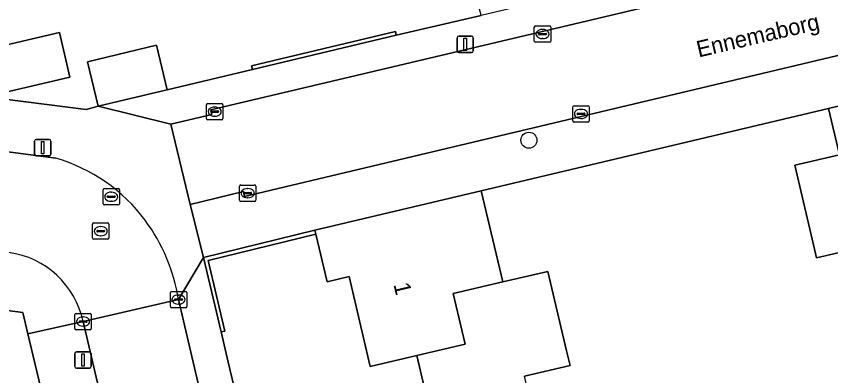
# Model space of a CAD drawing. Extents: x 158031 to 159244, y 380104 to 381214.
# Drawn here: x 159042.99 to 159092.76, y 380658.97 to 380680.95 of the extents above; entities that cross this region are included whole.
import ezdxf

# ---------------------------------------------------------------- set-up
doc = ezdxf.new("R2010")
doc.units = 0
for name, color, linetype in [('IMGEO_Boom', 7, 'Continuous'), ('IMGEO_Erf', 7, 'Continuous'), ('IMGEO_Hek', 7, 'Continuous'), ('IMGEO_Kolk', 7, 'Continuous'), ('IMGEO_Lichtmast', 7, 'Continuous'), ('IMGEO_Muur', 7, 'Continuous'), ('IMGEO_Openbare_ruimte_label', 7, 'Continuous'), ('IMGEO_Pand', 7, 'Continuous'), ('IMGEO_Pand_nummerreeks', 7, 'Continuous'), ('IMGEO_Rijbaan_lokaal_open', 7, 'Continuous'), ('IMGEO_Rioolput', 7, 'Continuous'), ('IMGEO_Voetpad_open', 7, 'Continuous')]:
    doc.layers.add(name, color=color, linetype=linetype)

msp = doc.modelspace()

# ---------------------------------------------------------------- linework, layer by layer
at = {"layer": 'IMGEO_Boom'}
msp.add_circle((159074.314, 380673.37), 0.489, dxfattribs=at)
at = {"layer": 'IMGEO_Erf'}
for points in [[(159029.443, 380677.515), (159047.249, 380675.259), (159047.985, 380675.445), (159047.333, 380678.168), (159051.559, 380679.18), (159052.211, 380676.457), (159057.422, 380677.694), (159057.367, 380677.927), (159066.151, 380680.025), (159066.206, 380679.792), (159071.387, 380681.004), (159070.738, 380683.727), (159074.971, 380684.737), (159075.621, 380682.014), (159076.876, 380682.296), (159076.237, 380685.023), (159080.366, 380685.989), (159084.495, 380686.956), (159085.133, 380684.23), (159086.327, 380684.48), (159085.679, 380687.204), (159089.912, 380688.211), (159090.24, 380686.83), (159109.428, 380691.404)], [(159094.704, 380666.83), (159091.896, 380666.172), (159091.708, 380666.974), (159090.568, 380671.842), (159093.299, 380672.482), (159092.623, 380675.32), (159071.39, 380670.279), (159072.715, 380664.706), (159075.478, 380665.353), (159076.619, 380660.485), (159076.829, 380659.588), (159074.043, 380658.936)], [(159068.702, 380654.902), (159067.461, 380660.2), (159064.619, 380659.535), (159063.331, 380665.036), (159061.984, 380664.72), (159061.293, 380667.63), (159054.718, 380666.019), (159055.736, 380661.705), (159055.503, 380661.65), (159055.94, 380659.801), (159056.421, 380657.767)], [(159038.54, 380612.182), (159046.904, 380614.16), (159045.935, 380618.164), (159048.674, 380618.83), (159048.388, 380620.062), (159045.663, 380619.419), (159044.66, 380623.669), (159047.385, 380624.311), (159043.197, 380641.953), (159045.26, 380642.478), (159044.275, 380646.709), (159047.028, 380647.352), (159046.779, 380648.526), (159044.054, 380647.882), (159043.056, 380652.103), (159045.781, 380652.748), (159043.698, 380661.531), (159043.386, 380662.847), (159032.961, 380664.209)]]:
    msp.add_lwpolyline(points, dxfattribs=at)
msp.add_lwpolyline([(159046.26, 380677.229), (159041.982, 380676.228), (159041.345, 380678.952), (159045.622, 380679.954)], close=True, dxfattribs=at)
at = {"layer": 'IMGEO_Hek'}
msp.add_lwpolyline([(159092.623, 380675.32), (159071.39, 380670.279)], dxfattribs=at)
at = {"layer": 'IMGEO_Kolk'}
for p, q in [((159074.643, 380679.437), (159074.643, 380680.289)), ((159074.718, 380680.363), (159075.57, 380680.363)), ((159075.644, 380680.289), (159075.644, 380679.437)), ((159074.902, 380679.857), (159074.902, 380679.869)), ((159075.34, 380679.82), (159074.942, 380679.82)), ((159074.945, 380679.906), (159075.343, 380679.906)), ((159075.131, 380680.143), (159075.156, 380680.143)), ((159075.386, 380679.869), (159075.386, 380679.857)), ((159075.57, 380679.363), (159074.718, 380679.363)), ((159075.154, 380679.583), (159075.129, 380679.583)), ((159054.61, 380674.691), (159054.61, 380675.543)), ((159054.685, 380675.617), (159055.537, 380675.617)), ((159055.098, 380675.397), (159055.123, 380675.397)), ((159055.611, 380675.543), (159055.611, 380674.691)), ((159076.995, 380674.553), (159076.995, 380675.405)), ((159077.07, 380675.479), (159077.922, 380675.479)), ((159077.483, 380675.259), (159077.508, 380675.259)), ((159077.996, 380675.405), (159077.996, 380674.553)), ((159054.869, 380675.111), (159054.869, 380675.123)), ((159055.307, 380675.074), (159054.909, 380675.074)), ((159054.912, 380675.16), (159055.31, 380675.16)), ((159055.121, 380674.837), (159055.096, 380674.837)), ((159055.353, 380675.123), (159055.353, 380675.111)), ((159077.254, 380674.973), (159077.254, 380674.985)), ((159077.692, 380674.936), (159077.294, 380674.936)), ((159077.297, 380675.022), (159077.695, 380675.022)), ((159077.738, 380674.985), (159077.738, 380674.973)), ((159055.537, 380674.617), (159054.685, 380674.617)), ((159077.922, 380674.479), (159077.07, 380674.479)), ((159077.506, 380674.699), (159077.481, 380674.699)), ((159056.626, 380669.707), (159056.626, 380670.559)), ((159056.701, 380670.633), (159057.553, 380670.633)), ((159057.114, 380670.413), (159057.139, 380670.413)), ((159057.627, 380670.559), (159057.627, 380669.707)), ((159056.885, 380670.127), (159056.885, 380670.139)), ((159057.323, 380670.09), (159056.925, 380670.09)), ((159056.928, 380670.176), (159057.326, 380670.176)), ((159057.137, 380669.853), (159057.112, 380669.853)), ((159057.369, 380670.139), (159057.369, 380670.127)), ((159057.553, 380669.633), (159056.701, 380669.633)), ((159052.402, 380663.201), (159052.402, 380664.053)), ((159052.477, 380664.127), (159053.329, 380664.127)), ((159052.89, 380663.907), (159052.915, 380663.907)), ((159053.403, 380664.053), (159053.403, 380663.201)), ((159052.661, 380663.621), (159052.661, 380663.633)), ((159053.099, 380663.584), (159052.701, 380663.584)), ((159052.704, 380663.67), (159053.102, 380663.67)), ((159052.913, 380663.347), (159052.888, 380663.347)), ((159053.145, 380663.633), (159053.145, 380663.621)), ((159046.643, 380662.784), (159047.495, 380662.784)), ((159053.329, 380663.127), (159052.477, 380663.127)), ((159046.568, 380661.858), (159046.568, 380662.71)), ((159046.827, 380662.278), (159046.827, 380662.29)), ((159046.87, 380662.327), (159047.268, 380662.327)), ((159047.056, 380662.564), (159047.081, 380662.564)), ((159047.311, 380662.29), (159047.311, 380662.278)), ((159047.569, 380662.71), (159047.569, 380661.858)), ((159047.265, 380662.241), (159046.867, 380662.241)), ((159047.079, 380662.004), (159047.054, 380662.004)), ((159047.495, 380661.784), (159046.643, 380661.784))]:
    msp.add_line(p, q, dxfattribs=at)
for points in [[(159074.643, 380679.437), (159074.643, 380680.289)], [(159074.718, 380680.363), (159075.57, 380680.363)], [(159075.644, 380680.289), (159075.644, 380679.437)], [(159075.57, 380679.363), (159074.718, 380679.363)], [(159054.61, 380674.691), (159054.61, 380675.543)], [(159054.685, 380675.617), (159055.537, 380675.617)], [(159055.611, 380675.543), (159055.611, 380674.691)], [(159076.995, 380674.553), (159076.995, 380675.405)], [(159077.07, 380675.479), (159077.922, 380675.479)], [(159077.996, 380675.405), (159077.996, 380674.553)], [(159055.537, 380674.617), (159054.685, 380674.617)], [(159077.922, 380674.479), (159077.07, 380674.479)], [(159056.626, 380669.707), (159056.626, 380670.559)], [(159056.701, 380670.633), (159057.553, 380670.633)], [(159057.627, 380670.559), (159057.627, 380669.707)], [(159057.553, 380669.633), (159056.701, 380669.633)], [(159052.402, 380663.201), (159052.402, 380664.053)], [(159052.477, 380664.127), (159053.329, 380664.127)], [(159053.403, 380664.053), (159053.403, 380663.201)], [(159046.643, 380662.784), (159047.495, 380662.784)], [(159053.329, 380663.127), (159052.477, 380663.127)], [(159046.568, 380661.858), (159046.568, 380662.71)], [(159047.569, 380662.71), (159047.569, 380661.858)], [(159047.495, 380661.784), (159046.643, 380661.784)]]:
    msp.add_lwpolyline(points, dxfattribs=at)
for centre, radius, start, end in [((159074.72, 380680.287), 0.0765, 91.552, 178.448), ((159074.72, 380680.287), 0.0765, 91.552, 178.448), ((159075.568, 380680.287), 0.0765, 1.552, 88.448), ((159075.568, 380680.287), 0.0765, 1.552, 88.448), ((159074.942, 380679.866), 0.0403, 85.8775, 175.7526), ((159074.939, 380679.856), 0.0366, 178.938, 274.7102), ((159075.343, 380679.863), 0.043, 264.8664, 352.4533), ((159075.347, 380679.868), 0.0386, 1.7309, 96.639), ((159074.72, 380679.439), 0.0765, 181.552, 268.448), ((159074.72, 380679.439), 0.0765, 181.552, 268.448), ((159075.568, 380679.439), 0.0765, 271.552, 358.448), ((159075.568, 380679.439), 0.0765, 271.552, 358.448), ((159054.687, 380675.541), 0.0765, 91.552, 178.448), ((159054.687, 380675.541), 0.0765, 91.552, 178.448), ((159055.535, 380675.541), 0.0765, 1.552, 88.448), ((159055.535, 380675.541), 0.0765, 1.552, 88.448), ((159077.072, 380675.403), 0.0765, 91.552, 178.448), ((159077.072, 380675.403), 0.0765, 91.552, 178.448), ((159077.92, 380675.403), 0.0765, 1.552, 88.448), ((159077.92, 380675.403), 0.0765, 1.552, 88.448), ((159054.909, 380675.12), 0.0403, 85.8775, 175.7526), ((159054.906, 380675.11), 0.0366, 178.938, 274.7102), ((159055.31, 380675.117), 0.043, 264.8664, 352.4533), ((159055.314, 380675.122), 0.0386, 1.7309, 96.639), ((159077.294, 380674.982), 0.0403, 85.8775, 175.7526), ((159077.291, 380674.972), 0.0366, 178.938, 274.7102), ((159077.695, 380674.979), 0.043, 264.8664, 352.4533), ((159077.699, 380674.984), 0.0386, 1.7309, 96.639), ((159054.687, 380674.693), 0.0765, 181.552, 268.448), ((159054.687, 380674.693), 0.0765, 181.552, 268.448), ((159055.535, 380674.693), 0.0765, 271.552, 358.448), ((159055.535, 380674.693), 0.0765, 271.552, 358.448), ((159077.072, 380674.555), 0.0765, 181.552, 268.448), ((159077.072, 380674.555), 0.0765, 181.552, 268.448), ((159077.92, 380674.555), 0.0765, 271.552, 358.448), ((159077.92, 380674.555), 0.0765, 271.552, 358.448), ((159056.703, 380670.557), 0.0765, 91.552, 178.448), ((159056.703, 380670.557), 0.0765, 91.552, 178.448), ((159057.551, 380670.557), 0.0765, 1.552, 88.448), ((159057.551, 380670.557), 0.0765, 1.552, 88.448), ((159056.925, 380670.136), 0.0403, 85.8775, 175.7526), ((159056.922, 380670.126), 0.0366, 178.938, 274.7102), ((159057.326, 380670.133), 0.043, 264.8664, 352.4533), ((159057.33, 380670.138), 0.0386, 1.7309, 96.639), ((159056.703, 380669.709), 0.0765, 181.552, 268.448), ((159056.703, 380669.709), 0.0765, 181.552, 268.448), ((159057.551, 380669.709), 0.0765, 271.552, 358.448), ((159057.551, 380669.709), 0.0765, 271.552, 358.448), ((159052.479, 380664.051), 0.0765, 91.552, 178.448), ((159052.479, 380664.051), 0.0765, 91.552, 178.448), ((159053.327, 380664.051), 0.0765, 1.552, 88.448), ((159053.327, 380664.051), 0.0765, 1.552, 88.448), ((159052.701, 380663.63), 0.0403, 85.8775, 175.7526), ((159052.698, 380663.62), 0.0366, 178.938, 274.7102), ((159053.102, 380663.627), 0.043, 264.8664, 352.4533), ((159053.106, 380663.632), 0.0386, 1.7309, 96.639), ((159046.645, 380662.708), 0.0765, 91.552, 178.448), ((159046.645, 380662.708), 0.0765, 91.552, 178.448), ((159047.493, 380662.708), 0.0765, 1.552, 88.448), ((159047.493, 380662.708), 0.0765, 1.552, 88.448), ((159052.479, 380663.203), 0.0765, 181.552, 268.448), ((159052.479, 380663.203), 0.0765, 181.552, 268.448), ((159053.327, 380663.203), 0.0765, 271.552, 358.448), ((159053.327, 380663.203), 0.0765, 271.552, 358.448), ((159046.867, 380662.287), 0.0403, 85.8775, 175.7526), ((159047.272, 380662.289), 0.0386, 1.7309, 96.639), ((159046.645, 380661.86), 0.0765, 181.552, 268.448), ((159046.645, 380661.86), 0.0765, 181.552, 268.448), ((159046.864, 380662.277), 0.0366, 178.938, 274.7102), ((159047.268, 380662.284), 0.043, 264.8664, 352.4533), ((159047.493, 380661.86), 0.0765, 271.552, 358.448), ((159047.493, 380661.86), 0.0765, 271.552, 358.448)]:
    msp.add_arc(centre, radius, start, end, dxfattribs=at)
for centre, major_axis, ratio, start_param, end_param in [((159075.13, 380679.863), (-0.387, 0.002), 0.722429, 4.712389, 7.853982), ((159075.155, 380679.863), (-0.39, 0.002), 0.717154, 1.570796, 4.712389), ((159055.097, 380675.117), (-0.387, 0.002), 0.722429, 4.712389, 7.853982), ((159055.122, 380675.117), (-0.39, 0.002), 0.717154, 1.570796, 4.712389), ((159077.482, 380674.979), (-0.387, 0.002), 0.722429, 4.712389, 7.853982), ((159077.507, 380674.979), (-0.39, 0.002), 0.717154, 1.570796, 4.712389), ((159057.113, 380670.133), (-0.387, 0.002), 0.722429, 4.712389, 7.853982), ((159057.138, 380670.133), (-0.39, 0.002), 0.717154, 1.570796, 4.712389), ((159052.889, 380663.627), (-0.387, 0.002), 0.722429, 4.712389, 7.853982), ((159052.914, 380663.627), (-0.39, 0.002), 0.717154, 1.570796, 4.712389), ((159047.055, 380662.284), (-0.387, 0.002), 0.722429, 4.712389, 7.853982), ((159047.08, 380662.284), (-0.39, 0.002), 0.717154, 1.570796, 4.712389)]:
    msp.add_ellipse(centre, major_axis=major_axis, ratio=ratio, start_param=start_param, end_param=end_param, dxfattribs=at)
at = {"layer": 'IMGEO_Lichtmast'}
for p, q in [((159070.021, 380679.735), (159070.811, 380679.735)), ((159070.811, 380679.735), (159070.021, 380679.735)), ((159069.921, 380678.835), (159069.921, 380679.635)), ((159069.921, 380679.635), (159069.921, 380678.835)), ((159070.911, 380679.635), (159070.911, 380678.835)), ((159070.911, 380678.835), (159070.911, 380679.635)), ((159070.811, 380678.735), (159070.021, 380678.735)), ((159070.021, 380678.735), (159070.811, 380678.735)), ((159044.108, 380672.522), (159044.108, 380673.322)), ((159044.108, 380673.322), (159044.108, 380672.522)), ((159044.208, 380673.422), (159044.998, 380673.422)), ((159044.998, 380673.422), (159044.208, 380673.422)), ((159045.098, 380673.322), (159045.098, 380672.522)), ((159045.098, 380672.522), (159045.098, 380673.322)), ((159044.998, 380672.422), (159044.208, 380672.422)), ((159044.208, 380672.422), (159044.998, 380672.422)), ((159046.564, 380659.528), (159046.564, 380660.328)), ((159046.564, 380660.328), (159046.564, 380659.528)), ((159046.664, 380660.428), (159047.454, 380660.428)), ((159047.454, 380660.428), (159046.664, 380660.428)), ((159047.554, 380660.328), (159047.554, 380659.528)), ((159047.554, 380659.528), (159047.554, 380660.328)), ((159047.454, 380659.428), (159046.664, 380659.428)), ((159046.664, 380659.428), (159047.454, 380659.428))]:
    msp.add_line(p, q, dxfattribs=at)
for points in [[(159070.341, 380679.61), (159070.491, 380679.61), (159070.491, 380678.86), (159070.341, 380678.86), (159070.341, 380679.61)], [(159044.528, 380673.297), (159044.678, 380673.297), (159044.678, 380672.547), (159044.528, 380672.547), (159044.528, 380673.297)], [(159046.984, 380660.303), (159047.134, 380660.303), (159047.134, 380659.553), (159046.984, 380659.553), (159046.984, 380660.303)]]:
    msp.add_lwpolyline(points, dxfattribs=at)
for centre, start, end in [((159070.021, 380679.635), 90, 180), ((159070.021, 380679.635), 90, 180), ((159070.811, 380679.635), 0, 90), ((159070.811, 380679.635), 360, 90), ((159070.021, 380678.835), 180, 270), ((159070.021, 380678.835), 180, 270), ((159070.811, 380678.835), 270, 0), ((159070.811, 380678.835), 270, 0), ((159044.208, 380673.322), 90, 180), ((159044.208, 380673.322), 90, 180), ((159044.998, 380673.322), 0, 90), ((159044.998, 380673.322), 360, 90), ((159044.208, 380672.522), 180, 270), ((159044.208, 380672.522), 180, 270), ((159044.998, 380672.522), 270, 0), ((159044.998, 380672.522), 270, 0), ((159046.664, 380660.328), 90, 180), ((159046.664, 380660.328), 90, 180), ((159047.454, 380660.328), 0, 90), ((159047.454, 380660.328), 360, 90), ((159046.664, 380659.528), 180, 270), ((159046.664, 380659.528), 180, 270), ((159047.454, 380659.528), 270, 0), ((159047.454, 380659.528), 270, 0)]:
    msp.add_arc(centre, 0.1, start, end, dxfattribs=at)
at = {"layer": 'IMGEO_Muur'}
for points in [[(159066.206, 380679.792), (159066.151, 380680.025), (159057.367, 380677.927), (159057.422, 380677.694)], [(159054.43, 380666.197), (159055.503, 380661.65), (159055.736, 380661.705), (159054.718, 380666.019), (159061.293, 380667.63), (159061.237, 380667.865)]]:
    msp.add_lwpolyline(points, close=True, dxfattribs=at)
at = {"layer": 'IMGEO_Pand'}
for points in [[(159041.982, 380676.228), (159046.26, 380677.229), (159045.622, 380679.954), (159041.345, 380678.952)], [(159052.211, 380676.457), (159051.559, 380679.18), (159047.333, 380678.168), (159047.985, 380675.445), (159051.947, 380676.394)], [(159100.019, 380671.294), (159098.77, 380676.538), (159098.714, 380676.771), (159092.623, 380675.32), (159093.299, 380672.482), (159090.568, 380671.842), (159091.708, 380666.974), (159091.896, 380666.172), (159094.704, 380666.83), (159097.663, 380667.523), (159096.947, 380670.574)], [(159072.715, 380664.706), (159071.39, 380670.279), (159061.237, 380667.865), (159061.293, 380667.63), (159061.984, 380664.72), (159063.331, 380665.036), (159064.619, 380659.535), (159067.461, 380660.2), (159070.42, 380660.892), (159069.693, 380663.998)], [(159074.66, 380656.3), (159074.043, 380658.936), (159076.829, 380659.588), (159076.619, 380660.485), (159075.478, 380665.353), (159072.715, 380664.706), (159069.693, 380663.998), (159070.42, 380660.892), (159067.461, 380660.2), (159068.702, 380654.902)]]:
    msp.add_lwpolyline(points, close=True, dxfattribs=at)
at = {"layer": 'IMGEO_Rijbaan_lokaal_open'}
for points in [[(159100.061, 380685.929), (159054.871, 380675.236), (159054.94, 380674.935), (159052.436, 380674.355), (159053.617, 380669.435), (159056.863, 380670.238), (159056.937, 380669.935), (159101.346, 380680.495)], [(159052.903, 380663.627), (159047.069, 380662.284), (159050.112, 380649.277), (159055.953, 380650.574)]]:
    msp.add_lwpolyline(points, close=True, dxfattribs=at)
for points in [[(159045.395, 380672.277), (159039.401, 380673.068), (159035.646, 380673.537), (159029.208, 380674.381)], [(159047.069, 380662.284), (159052.903, 380663.627)]]:
    msp.add_lwpolyline(points, dxfattribs=at)
for centre, radius, start, end in [((159042.461, 380662.226), 10.471, 36.657, 73.7284), ((159041.959, 380661.874), 11.083, 9.0995, 36.5657), ((159041.816, 380661.183), 5.367, 11.8389, 82.3597)]:
    msp.add_arc(centre, radius, start, end, dxfattribs=at)
at = {"layer": 'IMGEO_Rioolput'}
for p, q in [((159048.29, 380669.489), (159048.29, 380670.341)), ((159048.365, 380670.415), (159049.217, 380670.415)), ((159049.291, 380670.341), (159049.291, 380669.489)), ((159048.549, 380669.909), (159048.549, 380669.921)), ((159048.987, 380669.872), (159048.589, 380669.872)), ((159048.592, 380669.958), (159048.99, 380669.958)), ((159048.778, 380670.195), (159048.803, 380670.195)), ((159049.033, 380669.921), (159049.033, 380669.909)), ((159049.217, 380669.415), (159048.365, 380669.415)), ((159048.801, 380669.635), (159048.776, 380669.635)), ((159047.723, 380668.314), (159048.575, 380668.314)), ((159047.648, 380667.388), (159047.648, 380668.24)), ((159047.907, 380667.808), (159047.907, 380667.82)), ((159048.345, 380667.771), (159047.947, 380667.771)), ((159047.95, 380667.857), (159048.348, 380667.857)), ((159048.136, 380668.094), (159048.161, 380668.094)), ((159048.391, 380667.82), (159048.391, 380667.808)), ((159048.649, 380668.24), (159048.649, 380667.388)), ((159048.575, 380667.314), (159047.723, 380667.314)), ((159048.159, 380667.534), (159048.134, 380667.534))]:
    msp.add_line(p, q, dxfattribs=at)
for points in [[(159048.29, 380669.489), (159048.29, 380670.341)], [(159048.365, 380670.415), (159049.217, 380670.415)], [(159049.291, 380670.341), (159049.291, 380669.489)], [(159049.217, 380669.415), (159048.365, 380669.415)], [(159047.723, 380668.314), (159048.575, 380668.314)], [(159047.648, 380667.388), (159047.648, 380668.24)], [(159048.649, 380668.24), (159048.649, 380667.388)], [(159048.575, 380667.314), (159047.723, 380667.314)]]:
    msp.add_lwpolyline(points, dxfattribs=at)
for centre, radius, start, end in [((159048.367, 380670.339), 0.0765, 91.552, 178.448), ((159048.367, 380670.339), 0.0765, 91.552, 178.448), ((159049.215, 380670.339), 0.0765, 1.552, 88.448), ((159049.215, 380670.339), 0.0765, 1.552, 88.448), ((159048.589, 380669.918), 0.0403, 85.8775, 175.7526), ((159048.586, 380669.908), 0.0366, 178.938, 274.7102), ((159048.99, 380669.915), 0.043, 264.8664, 352.4533), ((159048.994, 380669.92), 0.0386, 1.7309, 96.639), ((159048.367, 380669.491), 0.0765, 181.552, 268.448), ((159048.367, 380669.491), 0.0765, 181.552, 268.448), ((159049.215, 380669.491), 0.0765, 271.552, 358.448), ((159049.215, 380669.491), 0.0765, 271.552, 358.448), ((159047.725, 380668.238), 0.0765, 91.552, 178.448), ((159047.725, 380668.238), 0.0765, 91.552, 178.448), ((159048.573, 380668.238), 0.0765, 1.552, 88.448), ((159048.573, 380668.238), 0.0765, 1.552, 88.448), ((159047.947, 380667.817), 0.0403, 85.8775, 175.7526), ((159047.944, 380667.807), 0.0366, 178.938, 274.7102), ((159048.348, 380667.814), 0.043, 264.8664, 352.4533), ((159048.352, 380667.819), 0.0386, 1.7309, 96.639), ((159047.725, 380667.39), 0.0765, 181.552, 268.448), ((159047.725, 380667.39), 0.0765, 181.552, 268.448), ((159048.573, 380667.39), 0.0765, 271.552, 358.448), ((159048.573, 380667.39), 0.0765, 271.552, 358.448)]:
    msp.add_arc(centre, radius, start, end, dxfattribs=at)
for centre, major_axis, ratio, start_param, end_param in [((159048.777, 380669.915), (-0.387, 0.002), 0.722429, 4.712389, 7.853982), ((159048.802, 380669.915), (-0.39, 0.002), 0.717154, 1.570796, 4.712389), ((159048.135, 380667.814), (-0.387, 0.002), 0.722429, 4.712389, 7.853982), ((159048.16, 380667.814), (-0.39, 0.002), 0.717154, 1.570796, 4.712389)]:
    msp.add_ellipse(centre, major_axis=major_axis, ratio=ratio, start_param=start_param, end_param=end_param, dxfattribs=at)
at = {"layer": 'IMGEO_Voetpad_open'}
for points in [[(159109.428, 380691.404), (159090.24, 380686.83), (159090.56, 380685.487), (159086.327, 380684.48), (159085.133, 380684.23), (159081.004, 380683.263), (159076.876, 380682.296), (159075.621, 380682.014), (159071.387, 380681.004), (159066.206, 380679.792), (159057.422, 380677.694), (159052.211, 380676.457), (159051.947, 380676.394), (159047.985, 380675.445), (159052.436, 380674.355), (159054.94, 380674.935), (159054.871, 380675.236), (159100.061, 380685.929)], [(159047.985, 380675.445), (159047.249, 380675.259), (159029.443, 380677.515)], [(159052.903, 380663.627), (159054.43, 380666.197), (159053.617, 380669.435), (159052.436, 380674.355), (159047.985, 380675.445)], [(159029.208, 380674.381), (159035.646, 380673.537), (159039.401, 380673.068), (159045.395, 380672.277)], [(159022.726, 380666.215), (159022.782, 380663.629), (159024.245, 380664.928), (159026.127, 380665.089), (159032.961, 380664.209), (159043.386, 380662.847), (159043.698, 380661.531), (159047.069, 380662.284)], [(159064.527, 380623.595), (159059.979, 380642.798), (159058.973, 380647.025), (159058.667, 380648.231), (159057.694, 380652.367), (159056.721, 380656.502), (159056.421, 380657.767), (159055.94, 380659.801), (159055.503, 380661.65), (159054.43, 380666.197), (159052.903, 380663.627), (159055.953, 380650.574), (159057.046, 380645.853), (159065.096, 380612.04)], [(159047.069, 380662.284), (159043.698, 380661.531), (159045.781, 380652.748), (159046.779, 380648.526), (159047.028, 380647.352), (159048.013, 380643.121), (159045.26, 380642.478), (159043.197, 380641.953), (159047.385, 380624.311), (159048.388, 380620.062), (159048.674, 380618.83), (159049.698, 380614.593), (159046.96, 380613.927), (159038.609, 380611.888)], [(159051.726, 380642.284), (159051.667, 380642.533), (159051.183, 380644.581), (159050.112, 380649.277), (159047.069, 380662.284)]]:
    msp.add_lwpolyline(points, dxfattribs=at)
msp.add_lwpolyline([(159114.088, 380683.51), (159106.125, 380681.635), (159101.346, 380680.495), (159056.937, 380669.935), (159056.863, 380670.238), (159053.617, 380669.435), (159054.43, 380666.197), (159061.237, 380667.865), (159071.39, 380670.279), (159092.623, 380675.32), (159098.714, 380676.771), (159104.056, 380677.991), (159106.807, 380678.613), (159107.085, 380677.417), (159110.575, 380678.237), (159115.101, 380679.301)], close=True, dxfattribs=at)
for centre, radius, start, end in [((159042.461, 380662.226), 10.471, 36.657, 73.7284), ((159041.959, 380661.874), 11.083, 9.0995, 36.5657), ((159041.816, 380661.183), 5.367, 11.8389, 82.3597)]:
    msp.add_arc(centre, radius, start, end, dxfattribs=at)

# ---------------------------------------------------------------- texts
at = {"layer": 'IMGEO_Openbare_ruimte_label'}
msp.add_text('Ennemaborg', height=1, rotation=13.1191, dxfattribs=at).set_placement((159084.686, 380678.428))
at = {"layer": 'IMGEO_Pand_nummerreeks'}
msp.add_text('1', height=1, rotation=283.181, dxfattribs=at).set_placement((159066.031, 380664.556))

doc.saveas('drawing.dxf')
